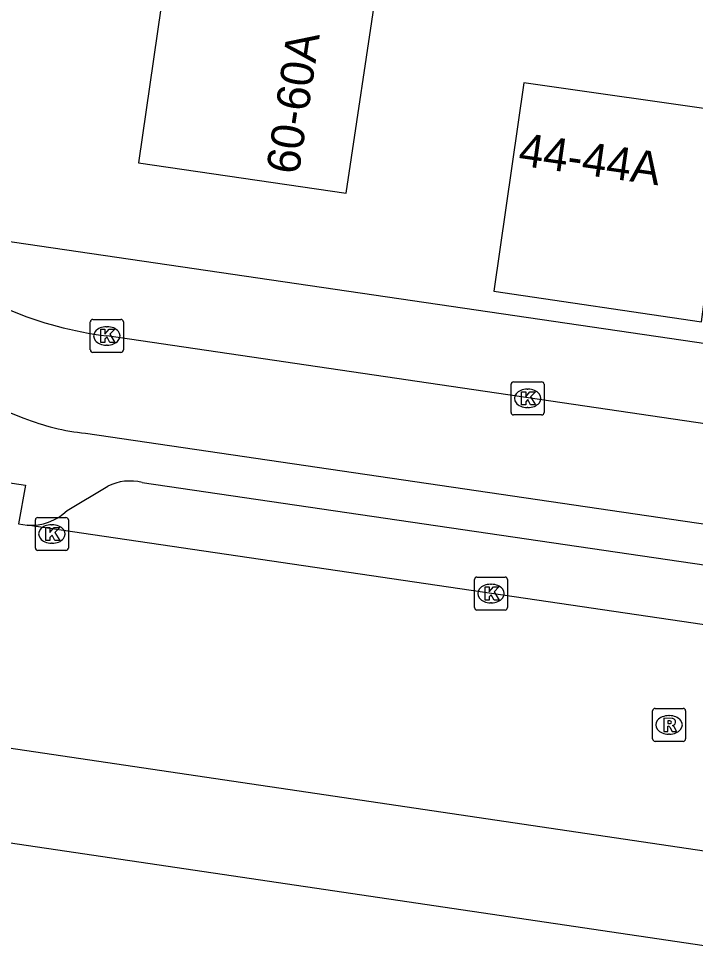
# Model space of a CAD drawing. Extents: x 163686 to 164493, y 382719 to 383870.
# Drawn here: x 163787.21 to 163807.74, y 382943.55 to 382971.74 of the extents above; entities that cross this region are included whole.
import ezdxf

# ---------------------------------------------------------------- set-up
doc = ezdxf.new("R2010")
doc.units = 0
for name, color, linetype in [('IMGEO_Fietspad_gesloten', 7, 'Continuous'), ('IMGEO_Kolk', 7, 'Continuous'), ('IMGEO_Pand', 7, 'Continuous'), ('IMGEO_Pand_nummerreeks', 7, 'Continuous'), ('IMGEO_Parkeervlak_open', 7, 'Continuous'), ('IMGEO_Rijbaan_lokaal_gesloten', 7, 'Continuous'), ('IMGEO_Rioolput', 7, 'Continuous'), ('IMGEO_Voetpad_open', 7, 'Continuous')]:
    doc.layers.add(name, color=color, linetype=linetype)

msp = doc.modelspace()

# ---------------------------------------------------------------- linework, layer by layer
at = {"layer": 'IMGEO_Fietspad_gesloten'}
for points in [[(163836.819, 382955.733), (163829.321, 382956.326), (163789.89, 382962.121)], [(163783.663, 382961.098), (163787.373, 382959.632)], [(163789.243, 382959.169), (163828.494, 382953.413), (163832.338, 382953.004), (163834.79, 382952.839), (163842.904, 382951.651), (163844.9, 382951.157), (163848.013, 382950.544), (163885.873, 382944.918)]]:
    msp.add_lwpolyline(points, dxfattribs=at)
for centre, radius, start, end in [((163791.374, 382973.659), 11.633, 247.532, 262.6726), ((163789.978, 382966.144), 7.014, 248.2003, 263.9869)]:
    msp.add_arc(centre, radius, start, end, dxfattribs=at)
at = {"layer": 'IMGEO_Kolk'}
for p, q in [((163789.389, 382961.695), (163789.389, 382962.547)), ((163789.464, 382962.621), (163790.316, 382962.621)), ((163790.39, 382962.547), (163790.39, 382961.695)), ((163789.877, 382962.401), (163789.902, 382962.401)), ((163790.316, 382961.621), (163789.464, 382961.621)), ((163789.9, 382961.841), (163789.875, 382961.841)), ((163802.146, 382959.801), (163802.146, 382960.653)), ((163802.221, 382960.727), (163803.073, 382960.727)), ((163802.634, 382960.507), (163802.659, 382960.507)), ((163803.147, 382960.653), (163803.147, 382959.801)), ((163802.657, 382959.947), (163802.632, 382959.947)), ((163803.073, 382959.727), (163802.221, 382959.727)), ((163787.722, 382955.689), (163787.722, 382956.541)), ((163787.797, 382956.615), (163788.649, 382956.615)), ((163788.723, 382956.541), (163788.723, 382955.689)), ((163788.21, 382956.395), (163788.235, 382956.395)), ((163788.233, 382955.835), (163788.208, 382955.835)), ((163788.649, 382955.615), (163787.797, 382955.615)), ((163801.037, 382953.883), (163801.037, 382954.735)), ((163801.112, 382954.809), (163801.964, 382954.809)), ((163801.525, 382954.589), (163801.55, 382954.589)), ((163802.038, 382954.735), (163802.038, 382953.883)), ((163801.548, 382954.029), (163801.523, 382954.029)), ((163801.964, 382953.809), (163801.112, 382953.809))]:
    msp.add_line(p, q, dxfattribs=at)
for points in [[(163789.389, 382961.695), (163789.389, 382962.547)], [(163789.464, 382962.621), (163790.316, 382962.621)], [(163790.39, 382962.547), (163790.39, 382961.695)], [(163789.71, 382962.321), (163789.833, 382962.321), (163789.833, 382962.17), (163789.963, 382962.321), (163790.127, 382962.321), (163789.981, 382962.17), (163790.134, 382961.921), (163789.982, 382961.921), (163789.897, 382962.085), (163789.833, 382962.018), (163789.833, 382961.921), (163789.71, 382961.921), (163789.71, 382962.321)], [(163790.316, 382961.621), (163789.464, 382961.621)], [(163802.146, 382959.801), (163802.146, 382960.653)], [(163802.221, 382960.727), (163803.073, 382960.727)], [(163803.147, 382960.653), (163803.147, 382959.801)], [(163802.467, 382960.427), (163802.59, 382960.427), (163802.59, 382960.276), (163802.72, 382960.427), (163802.884, 382960.427), (163802.738, 382960.276), (163802.891, 382960.027), (163802.739, 382960.027), (163802.654, 382960.191), (163802.59, 382960.124), (163802.59, 382960.027), (163802.467, 382960.027), (163802.467, 382960.427)], [(163803.073, 382959.727), (163802.221, 382959.727)], [(163787.722, 382955.689), (163787.722, 382956.541)], [(163787.797, 382956.615), (163788.649, 382956.615)], [(163788.723, 382956.541), (163788.723, 382955.689)], [(163788.043, 382956.315), (163788.166, 382956.315), (163788.166, 382956.164), (163788.296, 382956.315), (163788.46, 382956.315), (163788.314, 382956.164), (163788.467, 382955.915), (163788.315, 382955.915), (163788.23, 382956.079), (163788.166, 382956.012), (163788.166, 382955.915), (163788.043, 382955.915), (163788.043, 382956.315)], [(163788.649, 382955.615), (163787.797, 382955.615)], [(163801.037, 382953.883), (163801.037, 382954.735)], [(163801.112, 382954.809), (163801.964, 382954.809)], [(163802.038, 382954.735), (163802.038, 382953.883)], [(163801.358, 382954.509), (163801.481, 382954.509), (163801.481, 382954.358), (163801.611, 382954.509), (163801.775, 382954.509), (163801.629, 382954.358), (163801.782, 382954.109), (163801.63, 382954.109), (163801.545, 382954.273), (163801.481, 382954.206), (163801.481, 382954.109), (163801.358, 382954.109), (163801.358, 382954.509)], [(163801.964, 382953.809), (163801.112, 382953.809)]]:
    msp.add_lwpolyline(points, dxfattribs=at)
for centre, start, end in [((163789.466, 382962.545), 91.552, 178.448), ((163789.466, 382962.545), 91.552, 178.448), ((163790.314, 382962.545), 1.552, 88.448), ((163790.314, 382962.545), 1.552, 88.448), ((163789.466, 382961.697), 181.552, 268.448), ((163789.466, 382961.697), 181.552, 268.448), ((163790.314, 382961.697), 271.552, 358.448), ((163790.314, 382961.697), 271.552, 358.448), ((163802.223, 382960.651), 91.552, 178.448), ((163802.223, 382960.651), 91.552, 178.448), ((163803.071, 382960.651), 1.552, 88.448), ((163803.071, 382960.651), 1.552, 88.448), ((163802.223, 382959.803), 181.552, 268.448), ((163802.223, 382959.803), 181.552, 268.448), ((163803.071, 382959.803), 271.552, 358.448), ((163803.071, 382959.803), 271.552, 358.448), ((163787.799, 382956.539), 91.552, 178.448), ((163787.799, 382956.539), 91.552, 178.448), ((163788.647, 382956.539), 1.552, 88.448), ((163788.647, 382956.539), 1.552, 88.448), ((163787.799, 382955.691), 181.552, 268.448), ((163787.799, 382955.691), 181.552, 268.448), ((163788.647, 382955.691), 271.552, 358.448), ((163788.647, 382955.691), 271.552, 358.448), ((163801.114, 382954.733), 91.552, 178.448), ((163801.114, 382954.733), 91.552, 178.448), ((163801.962, 382954.733), 1.552, 88.448), ((163801.962, 382954.733), 1.552, 88.448), ((163801.114, 382953.885), 181.552, 268.448), ((163801.114, 382953.885), 181.552, 268.448), ((163801.962, 382953.885), 271.552, 358.448), ((163801.962, 382953.885), 271.552, 358.448)]:
    msp.add_arc(centre, 0.0765, start, end, dxfattribs=at)
for centre, major_axis, ratio, start_param, end_param in [((163789.876, 382962.121), (-0.387, 0.002), 0.722429, 4.712389, 7.853982), ((163789.901, 382962.121), (-0.39, 0.002), 0.717154, 1.570796, 4.712389), ((163802.633, 382960.227), (-0.387, 0.002), 0.722429, 4.712389, 7.853982), ((163802.658, 382960.227), (-0.39, 0.002), 0.717154, 1.570796, 4.712389), ((163788.209, 382956.115), (-0.387, 0.002), 0.722429, 4.712389, 7.853982), ((163788.234, 382956.115), (-0.39, 0.002), 0.717154, 1.570796, 4.712389), ((163801.524, 382954.309), (-0.387, 0.002), 0.722429, 4.712389, 7.853982), ((163801.549, 382954.309), (-0.39, 0.002), 0.717154, 1.570796, 4.712389)]:
    msp.add_ellipse(centre, major_axis=major_axis, ratio=ratio, start_param=start_param, end_param=end_param, dxfattribs=at)
at = {"layer": 'IMGEO_Pand'}
for points in [[(163791.761, 382973.664), (163790.854, 382967.367), (163797.142, 382966.453), (163798.09, 382972.752), (163797.104, 382972.889)], [(163808.839, 382968.892), (163802.529, 382969.794), (163801.626, 382963.48), (163807.919, 382962.549), (163808.049, 382963.528)]]:
    msp.add_lwpolyline(points, dxfattribs=at)
at = {"layer": 'IMGEO_Parkeervlak_open'}
for points in [[(163790.96, 382957.678), (163828.267, 382952.204)], [(163788.685, 382956.826), (163789.915, 382957.561)], [(163808.551, 382943.548), (163749.873, 382952.231)]]:
    msp.add_lwpolyline(points, dxfattribs=at)
for centre, radius, start, end in [((163790.596, 382956.206), 1.516, 76.0965, 116.6802), ((163787.573, 382957.978), 1.602, 266.3584, 313.9863)]:
    msp.add_arc(centre, radius, start, end, dxfattribs=at)
at = {"layer": 'IMGEO_Rijbaan_lokaal_gesloten'}
for points in [[(163787.208, 382956.418), (163787.471, 382956.38)], [(163830.808, 382950), (163787.471, 382956.38)], [(163746.439, 382955.62), (163814.345, 382945.562)]]:
    msp.add_lwpolyline(points, dxfattribs=at)
at = {"layer": 'IMGEO_Rioolput'}
for p, q in [((163806.437, 382949.9), (163806.437, 382950.752)), ((163806.512, 382950.826), (163807.364, 382950.826)), ((163806.925, 382950.606), (163806.95, 382950.606)), ((163807.438, 382950.752), (163807.438, 382949.9)), ((163806.948, 382950.046), (163806.923, 382950.046)), ((163807.364, 382949.826), (163806.512, 382949.826))]:
    msp.add_line(p, q, dxfattribs=at)
for points in [[(163806.437, 382949.9), (163806.437, 382950.752)], [(163806.512, 382950.826), (163807.364, 382950.826)], [(163807.438, 382950.752), (163807.438, 382949.9)], [(163807.026, 382950.524), (163806.774, 382950.526), (163806.774, 382950.126)], [(163806.952, 382950.445), (163806.898, 382950.445), (163806.898, 382950.364)], [(163806.898, 382950.364), (163806.95, 382950.364)], [(163806.774, 382950.126), (163806.898, 382950.126), (163806.898, 382950.288), (163806.909, 382950.288)], [(163806.956, 382950.259), (163807.027, 382950.126), (163807.167, 382950.126), (163807.102, 382950.252)], [(163807.364, 382949.826), (163806.512, 382949.826)]]:
    msp.add_lwpolyline(points, dxfattribs=at)
for centre, radius, start, end in [((163806.514, 382950.75), 0.0765, 91.552, 178.448), ((163806.514, 382950.75), 0.0765, 91.552, 178.448), ((163807.362, 382950.75), 0.0765, 1.552, 88.448), ((163807.362, 382950.75), 0.0765, 1.552, 88.448), ((163806.934, 382950.553), 0.19, 274.7715, 282.9687), ((163806.958, 382950.349), 0.0964, 77.0061, 93.1865), ((163806.972, 382950.406), 0.0378, 276.6634, 79.6772), ((163807.025, 382950.414), 0.109, 350.3612, 89.416), ((163807.023, 382950.414), 0.112, 277.5842, 350.9817), ((163806.908, 382950.235), 0.0533, 26.0293, 88.6989), ((163807.007, 382950.199), 0.108, 29.5134, 73.7905), ((163806.514, 382949.902), 0.0765, 181.552, 268.448), ((163806.514, 382949.902), 0.0765, 181.552, 268.448), ((163807.362, 382949.902), 0.0765, 271.552, 358.448), ((163807.362, 382949.902), 0.0765, 271.552, 358.448)]:
    msp.add_arc(centre, radius, start, end, dxfattribs=at)
for centre, major_axis, ratio, start_param, end_param in [((163806.924, 382950.326), (-0.387, 0.002), 0.722429, 4.712389, 7.853982), ((163806.949, 382950.326), (-0.39, 0.002), 0.717154, 1.570796, 4.712389)]:
    msp.add_ellipse(centre, major_axis=major_axis, ratio=ratio, start_param=start_param, end_param=end_param, dxfattribs=at)
at = {"layer": 'IMGEO_Voetpad_open'}
for points in [[(163783.566, 382965.481), (163831.088, 382958.518), (163833.909, 382958.105)], [(163774.479, 382958.332), (163774.69, 382959.497), (163787.422, 382957.591), (163787.208, 382956.418)]]:
    msp.add_lwpolyline(points, dxfattribs=at)

# ---------------------------------------------------------------- texts
at = {"layer": 'IMGEO_Pand_nummerreeks'}
for s, rotation, p in [('60-60A', 81.4402, (163795.706, 382966.989)), ('44-44A', 351.864, (163802.336, 382967.296))]:
    msp.add_text(s, height=1, rotation=rotation, dxfattribs=at).set_placement(p)

doc.saveas('drawing.dxf')
